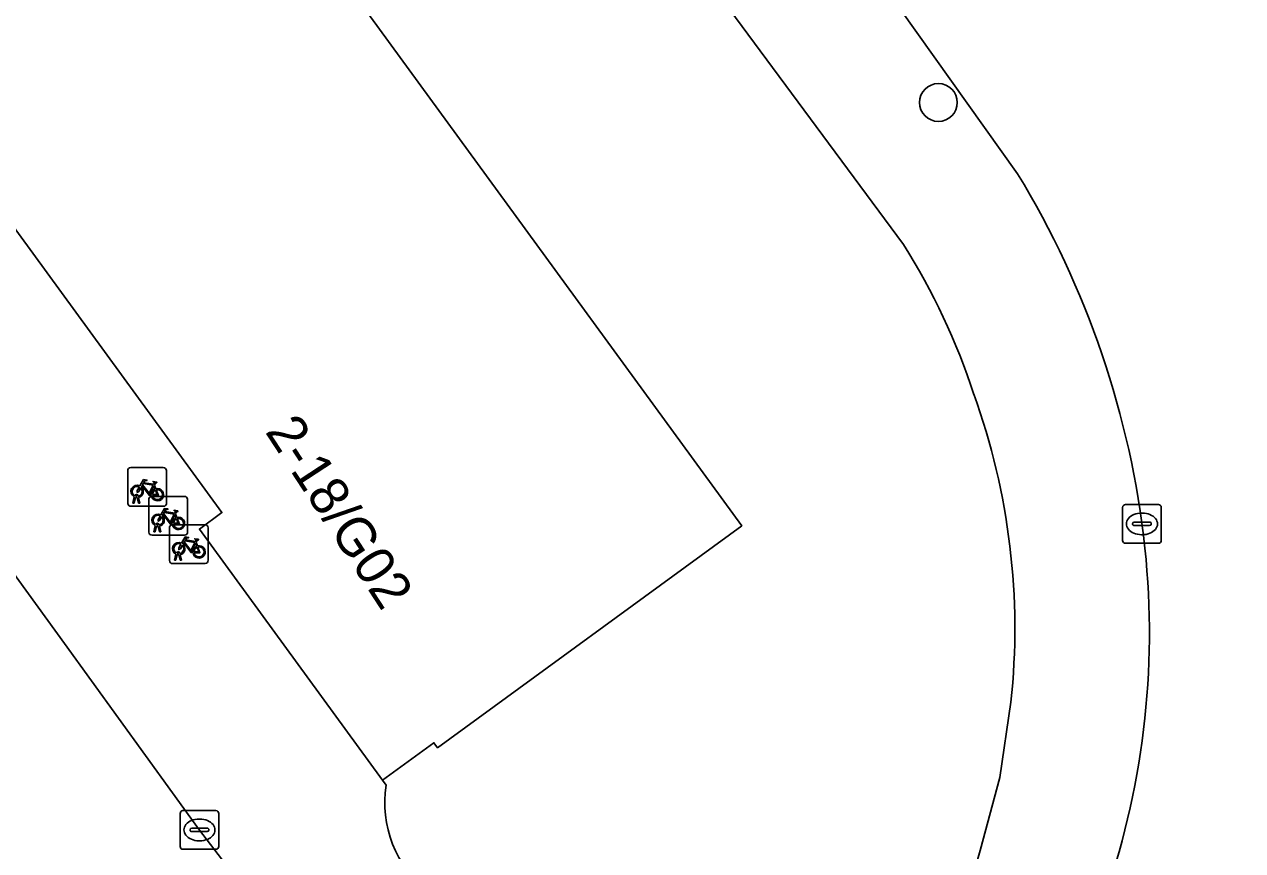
# Model space of a CAD drawing. Extents: x 159039 to 160102, y 381214 to 382524.
# Drawn here: x 159849.5 to 159880.98, y 382122.55 to 382143.89 of the extents above; entities that cross this region are included whole.
import ezdxf

# ---------------------------------------------------------------- set-up
doc = ezdxf.new("R2010")
doc.units = 0
for name, color, linetype in [('IMGEO_Boom', 7, 'Continuous'), ('IMGEO_Fietsenrek', 7, 'Continuous'), ('IMGEO_Groenvoorziening', 7, 'Continuous'), ('IMGEO_Kolk', 7, 'Continuous'), ('IMGEO_Pand', 7, 'Continuous'), ('IMGEO_Pand_nummerreeks', 7, 'Continuous'), ('IMGEO_Rijbaan_lokaal_gesloten', 7, 'Continuous'), ('IMGEO_Rijbaan_lokaal_open', 7, 'Continuous'), ('IMGEO_Voetpad_open', 7, 'Continuous')]:
    doc.layers.add(name, color=color, linetype=linetype)

msp = doc.modelspace()

# ---------------------------------------------------------------- linework, layer by layer
at = {"layer": 'IMGEO_Boom'}
msp.add_circle((159873.117, 382141.87), 0.489, dxfattribs=at)
at = {"layer": 'IMGEO_Fietsenrek'}
for p, q in [((159852.17, 382131.514), (159852.17, 382132.355)), ((159852.17, 382132.355), (159852.17, 382131.514)), ((159852.245, 382132.439), (159853.086, 382132.439)), ((159853.086, 382132.439), (159852.245, 382132.439)), ((159853.17, 382132.364), (159853.17, 382131.523)), ((159853.17, 382131.523), (159853.17, 382132.364)), ((159852.857, 382131.988), (159852.893, 382131.893)), ((159852.297, 382131.523), (159852.336, 382131.683)), ((159852.331, 382131.523), (159852.297, 382131.523)), ((159852.366, 382131.671), (159852.331, 382131.523)), ((159852.408, 382131.695), (159852.407, 382131.699)), ((159852.449, 382131.523), (159852.415, 382131.665)), ((159852.439, 382131.706), (159852.44, 382131.699)), ((159852.447, 382131.669), (159852.482, 382131.523)), ((159852.482, 382131.523), (159852.449, 382131.523)), ((159852.713, 382130.77), (159852.713, 382131.611)), ((159852.713, 382131.611), (159852.713, 382130.77)), ((159852.788, 382131.695), (159853.629, 382131.695)), ((159853.629, 382131.695), (159852.788, 382131.695)), ((159853.713, 382131.62), (159853.713, 382130.779)), ((159853.713, 382130.779), (159853.713, 382131.62)), ((159853.095, 382131.439), (159852.254, 382131.439)), ((159852.254, 382131.439), (159853.095, 382131.439)), ((159853.4, 382131.244), (159853.436, 382131.149)), ((159852.84, 382130.779), (159852.879, 382130.939)), ((159852.909, 382130.927), (159852.874, 382130.779)), ((159852.951, 382130.951), (159852.95, 382130.955)), ((159852.992, 382130.779), (159852.958, 382130.921)), ((159852.982, 382130.962), (159852.983, 382130.955)), ((159852.99, 382130.925), (159853.025, 382130.779)), ((159853.246, 382130.036), (159853.246, 382130.877)), ((159853.246, 382130.877), (159853.246, 382130.036)), ((159853.321, 382130.961), (159854.162, 382130.961)), ((159854.162, 382130.961), (159853.321, 382130.961)), ((159854.246, 382130.886), (159854.246, 382130.045)), ((159854.246, 382130.045), (159854.246, 382130.886)), ((159853.638, 382130.695), (159852.797, 382130.695)), ((159852.797, 382130.695), (159853.638, 382130.695)), ((159852.874, 382130.779), (159852.84, 382130.779)), ((159853.025, 382130.779), (159852.992, 382130.779)), ((159853.933, 382130.51), (159853.969, 382130.415)), ((159854.171, 382129.961), (159853.33, 382129.961)), ((159853.33, 382129.961), (159854.171, 382129.961)), ((159853.373, 382130.045), (159853.412, 382130.205)), ((159853.407, 382130.045), (159853.373, 382130.045)), ((159853.442, 382130.193), (159853.407, 382130.045)), ((159853.484, 382130.217), (159853.483, 382130.221)), ((159853.525, 382130.045), (159853.491, 382130.187)), ((159853.515, 382130.228), (159853.516, 382130.221)), ((159853.523, 382130.191), (159853.558, 382130.045)), ((159853.558, 382130.045), (159853.525, 382130.045))]:
    msp.add_line(p, q, dxfattribs=at)
for points in [[(159852.483, 382131.965), (159852.578, 382132.129), (159852.664, 382132.115), (159852.666, 382132.106), (159852.61, 382132.095), (159852.583, 382132.05), (159852.839, 382132.009)], [(159852.504, 382131.913), (159852.452, 382131.823), (159852.412, 382131.798), (159852.413, 382131.845), (159852.468, 382131.939)], [(159852.779, 382131.721), (159852.729, 382131.721), (159852.538, 382131.972), (159852.519, 382131.94)], [(159852.826, 382131.984), (159852.569, 382132.025), (159852.552, 382131.996), (159852.719, 382131.776), (159852.826, 382131.984)], [(159852.874, 382131.886), (159852.844, 382131.963), (159852.735, 382131.745), (159852.778, 382131.745)], [(159852.808, 382131.745), (159852.928, 382131.744), (159852.884, 382131.858)], [(159852.904, 382131.865), (159852.959, 382131.72), (159852.809, 382131.72)], [(159852.839, 382132.009), (159852.864, 382132.058), (159852.858, 382132.062), (159852.835, 382132.066), (159852.823, 382132.073), (159852.822, 382132.076), (159852.824, 382132.081), (159852.919, 382132.066), (159852.921, 382132.056), (159852.911, 382132.043), (159852.899, 382132.037), (159852.885, 382132.043), (159852.857, 382131.988)], [(159853.047, 382131.169), (159852.995, 382131.079), (159852.955, 382131.054), (159852.956, 382131.101), (159853.011, 382131.195)], [(159853.026, 382131.221), (159853.121, 382131.385), (159853.207, 382131.371), (159853.209, 382131.362), (159853.153, 382131.351), (159853.126, 382131.306), (159853.382, 382131.265)], [(159853.322, 382130.977), (159853.272, 382130.977), (159853.081, 382131.228), (159853.062, 382131.196)], [(159853.369, 382131.24), (159853.112, 382131.281), (159853.095, 382131.252), (159853.262, 382131.032), (159853.369, 382131.24)], [(159853.417, 382131.142), (159853.387, 382131.219), (159853.278, 382131.001), (159853.321, 382131.001)], [(159853.382, 382131.265), (159853.407, 382131.314), (159853.401, 382131.318), (159853.378, 382131.322), (159853.366, 382131.329), (159853.365, 382131.332), (159853.367, 382131.337), (159853.462, 382131.322), (159853.464, 382131.312), (159853.454, 382131.299), (159853.442, 382131.293), (159853.428, 382131.299), (159853.4, 382131.244)], [(159853.351, 382131.001), (159853.471, 382131), (159853.427, 382131.114)], [(159853.447, 382131.121), (159853.502, 382130.976), (159853.352, 382130.976)], [(159853.559, 382130.487), (159853.654, 382130.651), (159853.74, 382130.637), (159853.742, 382130.628), (159853.686, 382130.617), (159853.659, 382130.572), (159853.915, 382130.531)], [(159853.915, 382130.531), (159853.94, 382130.58), (159853.934, 382130.584), (159853.911, 382130.588), (159853.899, 382130.595), (159853.898, 382130.598), (159853.9, 382130.603), (159853.995, 382130.588), (159853.997, 382130.578), (159853.987, 382130.565), (159853.975, 382130.559), (159853.961, 382130.565), (159853.933, 382130.51)], [(159853.58, 382130.435), (159853.528, 382130.345), (159853.488, 382130.32), (159853.489, 382130.367), (159853.544, 382130.461)], [(159853.855, 382130.243), (159853.805, 382130.243), (159853.614, 382130.494), (159853.595, 382130.462)], [(159853.902, 382130.506), (159853.645, 382130.547), (159853.628, 382130.518), (159853.795, 382130.298), (159853.902, 382130.506)], [(159853.95, 382130.408), (159853.92, 382130.485), (159853.811, 382130.267), (159853.854, 382130.267)], [(159853.884, 382130.267), (159854.004, 382130.266), (159853.96, 382130.38)], [(159853.98, 382130.387), (159854.035, 382130.242), (159853.885, 382130.242)]]:
    msp.add_lwpolyline(points, dxfattribs=at)
for centre, radius, start, end in [((159852.248, 382132.361), 0.0779, 92.4484, 184.2845), ((159852.248, 382132.361), 0.0779, 92.4484, 184.2845), ((159853.092, 382132.361), 0.0779, 2.4484, 94.2845), ((159853.092, 382132.361), 0.0779, 2.4484, 94.2845), ((159852.41, 382131.824), 0.159, 62.6766, 242.1369), ((159852.41, 382131.824), 0.129, 63.3192, 238.903), ((159852.41, 382131.824), 0.129, 283.6043, 43.4302), ((159852.41, 382131.824), 0.159, 283.5766, 46.6042), ((159852.937, 382131.74), 0.159, 113.3408, 178.3217), ((159852.937, 382131.74), 0.159, 187.0065, 105.7708), ((159852.937, 382131.74), 0.129, 113.923, 177.9556), ((159852.937, 382131.74), 0.129, 188.6715, 104.5883), ((159852.248, 382131.517), 0.0779, 182.4484, 274.2845), ((159852.248, 382131.517), 0.0779, 182.4484, 274.2845), ((159852.39, 382131.695), 0.0499, 12.8025, 158.6934), ((159852.41, 382131.824), 0.159, 253.9967, 271.7867), ((159852.39, 382131.695), 0.0174, 12.8025, 163.4502), ((159852.41, 382131.824), 0.129, 253.415, 269.0204), ((159852.791, 382131.617), 0.0779, 92.4484, 184.2845), ((159852.791, 382131.617), 0.0779, 92.4484, 184.2845), ((159853.092, 382131.517), 0.0779, 272.4484, 4.2845), ((159853.092, 382131.517), 0.0779, 272.4484, 4.2845), ((159853.635, 382131.617), 0.0779, 2.4484, 94.2845), ((159853.635, 382131.617), 0.0779, 2.4484, 94.2845), ((159852.953, 382131.08), 0.159, 62.6766, 242.1369), ((159852.953, 382131.08), 0.129, 63.3192, 238.903), ((159852.953, 382131.08), 0.159, 283.5766, 46.6042), ((159852.933, 382130.951), 0.0499, 12.8025, 158.6934), ((159852.953, 382131.08), 0.159, 253.9967, 271.7867), ((159852.933, 382130.951), 0.0174, 12.8025, 163.4502), ((159852.953, 382131.08), 0.129, 253.415, 269.0204), ((159852.953, 382131.08), 0.129, 283.6043, 43.4302), ((159853.324, 382130.883), 0.0779, 92.4484, 184.2845), ((159853.324, 382130.883), 0.0779, 92.4484, 184.2845), ((159853.48, 382130.996), 0.159, 113.3408, 178.3217), ((159853.48, 382130.996), 0.159, 187.0065, 105.7708), ((159853.48, 382130.996), 0.129, 113.923, 177.9556), ((159853.48, 382130.996), 0.129, 188.6715, 104.5883), ((159854.168, 382130.883), 0.0779, 2.4484, 94.2845), ((159854.168, 382130.883), 0.0779, 2.4484, 94.2845), ((159852.791, 382130.773), 0.0779, 182.4484, 274.2845), ((159852.791, 382130.773), 0.0779, 182.4484, 274.2845), ((159853.635, 382130.773), 0.0779, 272.4484, 4.2845), ((159853.635, 382130.773), 0.0779, 272.4484, 4.2845), ((159853.486, 382130.346), 0.159, 62.6766, 242.1369), ((159853.486, 382130.346), 0.129, 63.3192, 238.903), ((159853.466, 382130.217), 0.0499, 12.8025, 158.6934), ((159853.486, 382130.346), 0.129, 283.6043, 43.4302), ((159853.486, 382130.346), 0.159, 283.5766, 46.6042), ((159854.013, 382130.262), 0.159, 113.3408, 178.3217), ((159854.013, 382130.262), 0.159, 187.0065, 105.7708), ((159854.013, 382130.262), 0.129, 113.923, 177.9556), ((159854.013, 382130.262), 0.129, 188.6715, 104.5883), ((159853.324, 382130.039), 0.0779, 182.4484, 274.2845), ((159853.324, 382130.039), 0.0779, 182.4484, 274.2845), ((159853.486, 382130.346), 0.159, 253.9967, 271.7867), ((159853.466, 382130.217), 0.0174, 12.8025, 163.4502), ((159853.486, 382130.346), 0.129, 253.415, 269.0204), ((159854.168, 382130.039), 0.0779, 272.4484, 4.2845), ((159854.168, 382130.039), 0.0779, 272.4484, 4.2845)]:
    msp.add_arc(centre, radius, start, end, dxfattribs=at)
at = {"layer": 'IMGEO_Groenvoorziening'}
for points in [[(159872.215, 382138.205), (159844.422, 382175.74), (159843.311, 382176.619)], [(159843.188, 382145.697), (159843.284, 382145.567), (159844.61, 382146.535), (159844.516, 382146.666), (159852.378, 382152.403), (159868.034, 382130.939), (159860.173, 382125.203), (159860.079, 382125.333), (159858.754, 382124.365), (159858.845, 382124.239)], [(159874.193, 382122.546), (159874.703, 382124.439), (159874.991, 382126.378)]]:
    msp.add_lwpolyline(points, dxfattribs=at)
for centre, radius, start, end in [((159857.297, 382128.83), 17.619, 18.1947, 32.1449), ((159857.241, 382128.279), 17.851, 353.8866, 19.8206), ((159861.693, 382123.78), 2.885, 170.8428, 232.4792), ((159859.035, 382126.761), 15.733, 322.8184, 344.4593)]:
    msp.add_arc(centre, radius, start, end, dxfattribs=at)
at = {"layer": 'IMGEO_Kolk'}
for p, q in [((159877.876, 382130.559), (159877.876, 382131.411)), ((159877.951, 382131.485), (159878.803, 382131.485)), ((159878.364, 382131.265), (159878.389, 382131.265)), ((159878.877, 382131.411), (159878.877, 382130.559)), ((159878.135, 382130.979), (159878.135, 382130.991)), ((159878.573, 382130.942), (159878.175, 382130.942)), ((159878.178, 382131.028), (159878.576, 382131.028)), ((159878.619, 382130.991), (159878.619, 382130.979)), ((159878.387, 382130.705), (159878.362, 382130.705)), ((159878.803, 382130.485), (159877.951, 382130.485)), ((159853.521, 382122.654), (159853.521, 382123.506)), ((159853.596, 382123.58), (159854.448, 382123.58)), ((159854.009, 382123.36), (159854.034, 382123.36)), ((159854.522, 382123.506), (159854.522, 382122.654)), ((159853.78, 382123.074), (159853.78, 382123.086)), ((159854.218, 382123.037), (159853.82, 382123.037)), ((159853.823, 382123.123), (159854.221, 382123.123)), ((159854.264, 382123.086), (159854.264, 382123.074)), ((159854.032, 382122.8), (159854.007, 382122.8)), ((159854.448, 382122.58), (159853.596, 382122.58))]:
    msp.add_line(p, q, dxfattribs=at)
for points in [[(159877.876, 382130.559), (159877.876, 382131.411)], [(159877.951, 382131.485), (159878.803, 382131.485)], [(159878.877, 382131.411), (159878.877, 382130.559)], [(159878.803, 382130.485), (159877.951, 382130.485)], [(159853.521, 382122.654), (159853.521, 382123.506)], [(159853.596, 382123.58), (159854.448, 382123.58)], [(159854.522, 382123.506), (159854.522, 382122.654)], [(159854.448, 382122.58), (159853.596, 382122.58)]]:
    msp.add_lwpolyline(points, dxfattribs=at)
for centre, radius, start, end in [((159877.953, 382131.409), 0.0765, 91.552, 178.448), ((159877.953, 382131.409), 0.0765, 91.552, 178.448), ((159878.801, 382131.409), 0.0765, 1.552, 88.448), ((159878.801, 382131.409), 0.0765, 1.552, 88.448), ((159878.175, 382130.988), 0.0403, 85.8775, 175.7526), ((159878.172, 382130.978), 0.0366, 178.938, 274.7102), ((159878.576, 382130.985), 0.043, 264.8664, 352.4533), ((159878.58, 382130.99), 0.0386, 1.7309, 96.639), ((159877.953, 382130.561), 0.0765, 181.552, 268.448), ((159877.953, 382130.561), 0.0765, 181.552, 268.448), ((159878.801, 382130.561), 0.0765, 271.552, 358.448), ((159878.801, 382130.561), 0.0765, 271.552, 358.448), ((159853.598, 382123.504), 0.0765, 91.552, 178.448), ((159853.598, 382123.504), 0.0765, 91.552, 178.448), ((159854.446, 382123.504), 0.0765, 1.552, 88.448), ((159854.446, 382123.504), 0.0765, 1.552, 88.448), ((159853.82, 382123.083), 0.0403, 85.8775, 175.7526), ((159853.817, 382123.073), 0.0366, 178.938, 274.7102), ((159854.221, 382123.08), 0.043, 264.8664, 352.4533), ((159854.225, 382123.085), 0.0386, 1.7309, 96.639), ((159853.598, 382122.656), 0.0765, 181.552, 268.448), ((159853.598, 382122.656), 0.0765, 181.552, 268.448), ((159854.446, 382122.656), 0.0765, 271.552, 358.448), ((159854.446, 382122.656), 0.0765, 271.552, 358.448)]:
    msp.add_arc(centre, radius, start, end, dxfattribs=at)
for centre, major_axis, ratio, start_param, end_param in [((159878.363, 382130.985), (-0.387, 0.002), 0.722429, 4.712389, 7.853982), ((159878.388, 382130.985), (-0.39, 0.002), 0.717154, 1.570796, 4.712389), ((159854.008, 382123.08), (-0.387, 0.002), 0.722429, 4.712389, 7.853982), ((159854.033, 382123.08), (-0.39, 0.002), 0.717154, 1.570796, 4.712389)]:
    msp.add_ellipse(centre, major_axis=major_axis, ratio=ratio, start_param=start_param, end_param=end_param, dxfattribs=at)
at = {"layer": 'IMGEO_Pand'}
msp.add_lwpolyline([(159844.516, 382146.666), (159844.61, 382146.535), (159843.284, 382145.567), (159848.018, 382139.08), (159848.6, 382139.504), (159854.602, 382131.278), (159854.02, 382130.852), (159858.754, 382124.365), (159860.079, 382125.333), (159860.173, 382125.203), (159868.034, 382130.939), (159852.378, 382152.403)], close=True, dxfattribs=at)
at = {"layer": 'IMGEO_Rijbaan_lokaal_gesloten'}
msp.add_lwpolyline([(159795.935, 382260.667), (159791.274, 382253.768), (159794.407, 382250), (159794.894, 382249.353), (159795.383, 382248.699), (159795.843, 382248.072), (159806.311, 382233.789), (159830.978, 382200.161), (159836.583, 382192.633), (159846.838, 382178.734), (159853.258, 382170.098), (159864.566, 382154.639), (159871.707, 382144.885), (159875.163, 382140.028)], dxfattribs=at)
for centre, radius, start, end in [((159857.798, 382128.619), 28.8, 16.8299, 36.6821), ((159855.141, 382127.818), 23.452, 6.2252, 31.3757), ((159857.761, 382128.171), 20.808, 340.1642, 6.0418)]:
    msp.add_arc(centre, radius, start, end, dxfattribs=at)
at = {"layer": 'IMGEO_Rijbaan_lokaal_open'}
for points in [[(159840.598, 382180.904), (159842.855, 382177.856), (159844.422, 382175.74), (159872.215, 382138.205)], [(159875.163, 382140.028), (159871.707, 382144.885), (159864.566, 382154.639), (159853.258, 382170.098), (159846.838, 382178.734), (159845.948, 382179.551)], [(159827.923, 382167.083), (159823.955, 382163.867), (159824.96, 382162.503), (159833.273, 382151.218), (159835.166, 382148.68), (159836.653, 382146.744), (159832.353, 382143.626), (159834.447, 382140.702), (159835.255, 382139.627), (159839.659, 382142.774), (159844.489, 382136.176), (159847.845, 382131.591), (159850.53, 382127.892), (159854.025, 382123.077), (159855.159, 382121.59)], [(159855.159, 382121.59), (159854.025, 382123.077), (159850.53, 382127.892), (159847.845, 382131.591), (159844.489, 382136.176), (159839.659, 382142.774), (159835.255, 382139.627), (159834.427, 382139.013), (159847.873, 382120.6), (159849.133, 382119.038), (159849.978, 382118.622), (159850.561, 382118.334), (159856.545, 382114.219), (159861.958, 382110.504), (159865.429, 382108.205), (159868.391, 382112.509), (159858.199, 382119.141)], [(159858.845, 382124.239), (159858.754, 382124.365), (159854.02, 382130.852), (159854.602, 382131.278), (159848.6, 382139.504)], [(159874.991, 382126.378), (159874.703, 382124.439), (159874.193, 382122.546)]]:
    msp.add_lwpolyline(points, dxfattribs=at)
for centre, radius, start, end in [((159855.141, 382127.818), 23.452, 6.2252, 31.3757), ((159857.297, 382128.83), 17.619, 18.1947, 32.1449), ((159857.241, 382128.279), 17.851, 353.8866, 19.8206), ((159857.761, 382128.171), 20.808, 340.1642, 6.0418), ((159861.693, 382123.78), 2.885, 170.8428, 232.4792), ((159859.035, 382126.761), 15.733, 322.8184, 344.4593)]:
    msp.add_arc(centre, radius, start, end, dxfattribs=at)
at = {"layer": 'IMGEO_Voetpad_open'}
msp.add_arc((159857.798, 382128.619), 28.8, 16.8299, 36.6821, dxfattribs=at)

# ---------------------------------------------------------------- texts
at = {"layer": 'IMGEO_Pand_nummerreeks'}
msp.add_text('2-18/G02', height=1, rotation=303.1785, dxfattribs=at).set_placement((159855.702, 382133.369))

doc.saveas('drawing.dxf')
